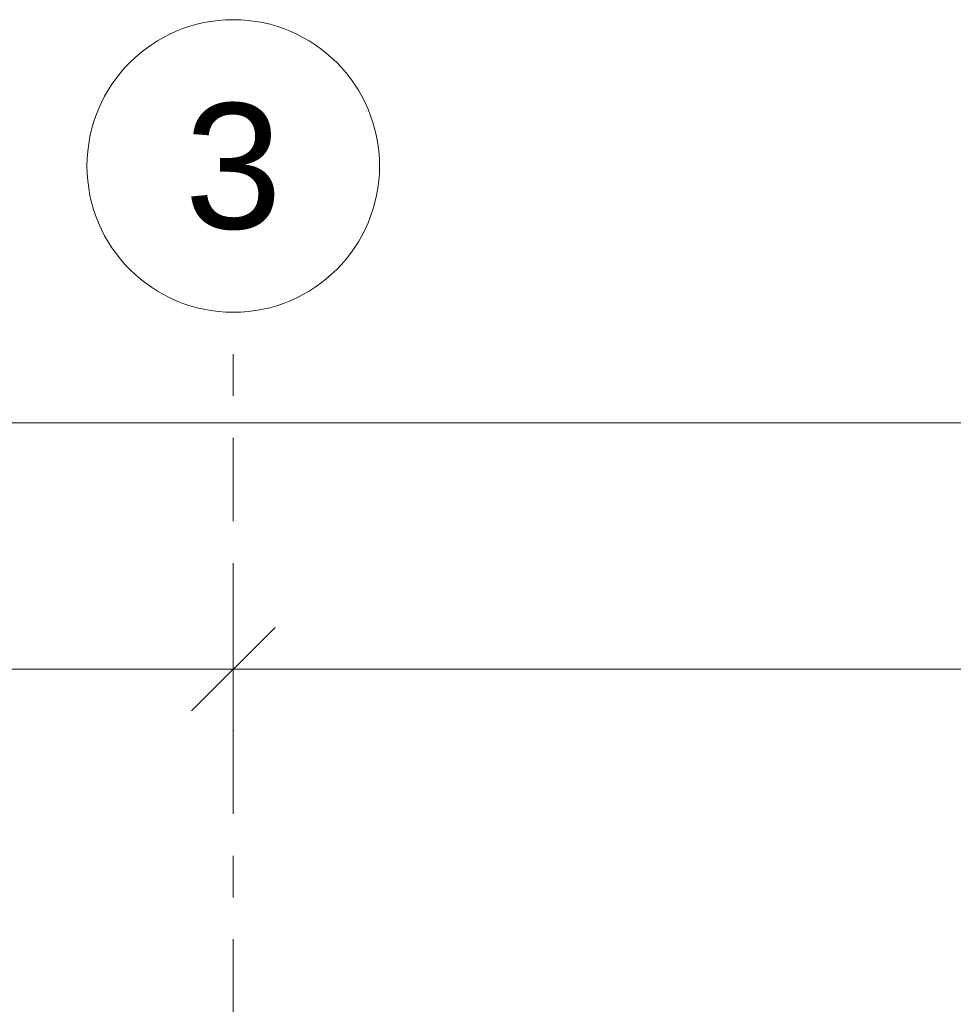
# Model space of a CAD drawing. Header units: metres. Extents: x -52 to 321, y -8 to 26.
# Tile 98 of 320: x -34.1 to -31.87, y 8.34 to 10.7. Entities that reach past the tile are written whole.
import ezdxf
from ezdxf.enums import TextEntityAlignment as Align

# ---------------------------------------------------------------- set-up
doc = ezdxf.new("R2010")
doc.units = ezdxf.units.M
doc.header["$MEASUREMENT"] = 0
doc.linetypes.add('Raster', pattern=[0.4, 0.2, -0.1, 0, -0.1])
doc.layers.add('90 Achsraster', color=7, linetype='Continuous')
doc.layers.add('94 Genehmigungsplanung Bemaßung', color=7, linetype='Continuous')
doc.styles.add('ERSTELLTER_STIL_1', font='arial.ttf')
doc.styles.add('ERSTELLTER_STIL_2', font='arial.ttf')
doc.dimstyles.new('ERSTELLTER_STIL__1', dxfattribs={"dimtxt": 0.25, "dimasz": 0.19, "dimexe": 0.18, "dimexo": 0.1, "dimgap": 0, "dimtad": 1, "dimtih": 1, "dimtoh": 1, "dimzin": 0, "dimdsep": 46, "dimtxsty": 'ERSTELLTER_STIL_2', "dimblk": 'ARROWHEAD_6', "dimblk1": 'ARROWHEAD_6', "dimblk2": 'ARROWHEAD_6', "dimcen": 0.09, "dimclrd": 7, "dimclre": 7, "dimclrt": 7, "dimazin": 0, "dimtfac": 1, "dimtdec": 4, "dimtmove": 0, "dimatfit": 3, "dimfxl": 1, "dimtolj": 1, "dimtzin": 0, "dimarcsym": 0})

# ---------------------------------------------------------------- blocks, each defined once
blk = doc.blocks.new('Standard-Rastermarker[2]_1', base_point=(-33.5897, 10))
at = {"layer": '90 Achsraster', "color": 14, "linetype": 'Raster', "lineweight": 18, "true_color": 0xa80000}
for q in [(-33.5897, 10), (-33.5897, -1)]:
    blk.add_line((-33.5897, 9), q, dxfattribs=at)
at = {"layer": '90 Achsraster', "color": 14, "linetype": 'Continuous', "lineweight": 18, "true_color": 0xa80000, "flags": 128}
blk.add_lwpolyline([(-33.5897, 10, 1), (-33.5897, 10.7, 1)], format="xyb", close=True, dxfattribs=at)
at = {"layer": '90 Achsraster', "color": 14, "linetype": 'Raster', "lineweight": 18, "true_color": 0xa80000}
blk.add_point((-33.5897, 9), dxfattribs=at)
blk.add_point((-33.5897, 9), dxfattribs=at)
at = {"layer": '90 Achsraster', "color": 14, "lineweight": 18, "true_color": 0xa80000, "style": 'ERSTELLTER_STIL_1'}
for tag, p in [('AC_MarkerText_1_0', (-33.5897, 10.5)), ('AC_MarkerText_1_1', (-33.5897, -2.2))]:
    blk.add_attdef(tag, text='', height=0.3, rotation=360, dxfattribs=at).set_placement(p, align=Align.TOP_CENTER)
blk = doc.blocks.new('*D18', base_point=(-33357.279, 0))
at = {"layer": '94 Genehmigungsplanung Bemaßung', "color": 7, "linetype": 'Continuous', "lineweight": 13}
for p, q in [((-43.9997, 9.5481), (-43.9997, 9.9231)), ((-28.1801, 9.5481), (-28.1801, 9.9231)), ((-43.8997, 9.8356), (-44.0997, 9.6356)), ((-28.2801, 9.6356), (-28.0801, 9.8356)), ((-43.9997, 9.7356), (-28.1801, 9.7356)), ((-28.1801, 9.7356), (-28.0301, 9.7356))]:
    blk.add_line(p, q, dxfattribs=at)
at = {"layer": '94 Genehmigungsplanung Bemaßung', "color": 7, "lineweight": 13, "insert": (-36.5189, 9.7856), "char_height": 0.25, "attachment_point": 7, "style": 'ERSTELLTER_STIL_2'}
blk.add_mtext('\\A1;{\\pql;\\fArial|b0|i0|c0|p0;\\W1.000000;15,82}', dxfattribs=at)
blk = doc.blocks.new('ARROWHEAD_6')
at = {"color": 0, "linetype": 'Continuous', "lineweight": 0}
for p, q in [((-0.5, -0.5), (0.5, 0.5)), ((0, 0), (-1, 0))]:
    blk.add_line(p, q, dxfattribs=at)
blk = doc.blocks.new('*D21', base_point=(-33357.279, 0))
at = {"layer": '94 Genehmigungsplanung Bemaßung', "color": 7, "linetype": 'Continuous', "lineweight": 13}
for p, q in [((-38.5897, 8.9588), (-38.5897, 9.3338)), ((-33.5897, 8.9588), (-33.5897, 9.3338)), ((-38.4897, 9.2463), (-38.6897, 9.0463)), ((-33.4897, 9.2463), (-33.6897, 9.0463)), ((-38.5897, 9.1463), (-33.5897, 9.1463))]:
    blk.add_line(p, q, dxfattribs=at)
at = {"layer": '94 Genehmigungsplanung Bemaßung', "color": 7, "lineweight": 13, "insert": (-36.4233, 9.1963), "char_height": 0.25, "attachment_point": 7, "style": 'ERSTELLTER_STIL_2'}
blk.add_mtext('\\A1;{\\pql;\\fArial|b0|i0|c0|p0;\\W1.000000;5,00}', dxfattribs=at)
blk = doc.blocks.new('*D22', base_point=(-33357.279, 0))
at = {"layer": '94 Genehmigungsplanung Bemaßung', "color": 7, "linetype": 'Continuous', "lineweight": 13}
for p, q in [((-33.5897, 8.9588), (-33.5897, 9.3338)), ((-28.5897, 8.9588), (-28.5897, 9.3338)), ((-33.4897, 9.2463), (-33.6897, 9.0463)), ((-28.4897, 9.2463), (-28.6897, 9.0463)), ((-33.5897, 9.1463), (-28.5897, 9.1463))]:
    blk.add_line(p, q, dxfattribs=at)
at = {"layer": '94 Genehmigungsplanung Bemaßung', "color": 7, "lineweight": 13, "char_height": 0.25, "attachment_point": 7, "style": 'ERSTELLTER_STIL_2'}
for s, insert in [('\\A1;{\\pql;\\fArial|b0|i0|c0|p0;\\W1.000000;5,00}', (-31.614, 9.1963)), ('\\A1;{\\pql;\\fArial|b0|i0|c0|p0;\\W1.000000;41}', (-29.071, 9.1963))]:
    blk.add_mtext(s, dxfattribs=dict(at, insert=insert))

msp = doc.modelspace()

# ---------------------------------------------------------------- block references
at = {"layer": '90 Achsraster', "color": 7, "linetype": 'Continuous', "lineweight": 18}
ref = msp.add_blockref('Standard-Rastermarker[2]_1', (-33.5897, 10), dxfattribs=at)
ref.add_attrib('AC_MarkerText_1', '3', dxfattribs={"color": 14, "lineweight": 18, "true_color": 0xa80000, "height": 0.3, "rotation": 360, "style": 'ERSTELLTER_STIL_1'}).set_placement((-33.5897, 10.5), align=Align.TOP_CENTER)

# ---------------------------------------------------------------- dimensions: what is measured, and where the dimension line sits
at = {"layer": '94 Genehmigungsplanung Bemaßung', "color": 7, "linetype": 'Continuous', "lineweight": 13}
for base, p1, p2, picture, middle in [((-33.5897, 9.1463), (-38.5897, 10.35), (-33.5897, 10.35), '*D21', (-36.0997, 9.3213)), ((-28.5897, 9.1463), (-33.5897, 10.35), (-28.5897, 10.35), '*D22', (-31.2904, 9.3213)), ((-28.1801, 9.7356), (-43.9997, 1.2), (-28.1801, 1.2), '*D18', (-36.1001, 9.9106))]:
    dim = msp.add_linear_dim(base=base, p1=p1, p2=p2, dimstyle='ERSTELLTER_STIL__1', dxfattribs=at)
    dim.commit()
    dim.dimension.update_dxf_attribs({"geometry": picture, "text_midpoint": middle, "dimtype": 160})

doc.saveas('drawing.dxf')
